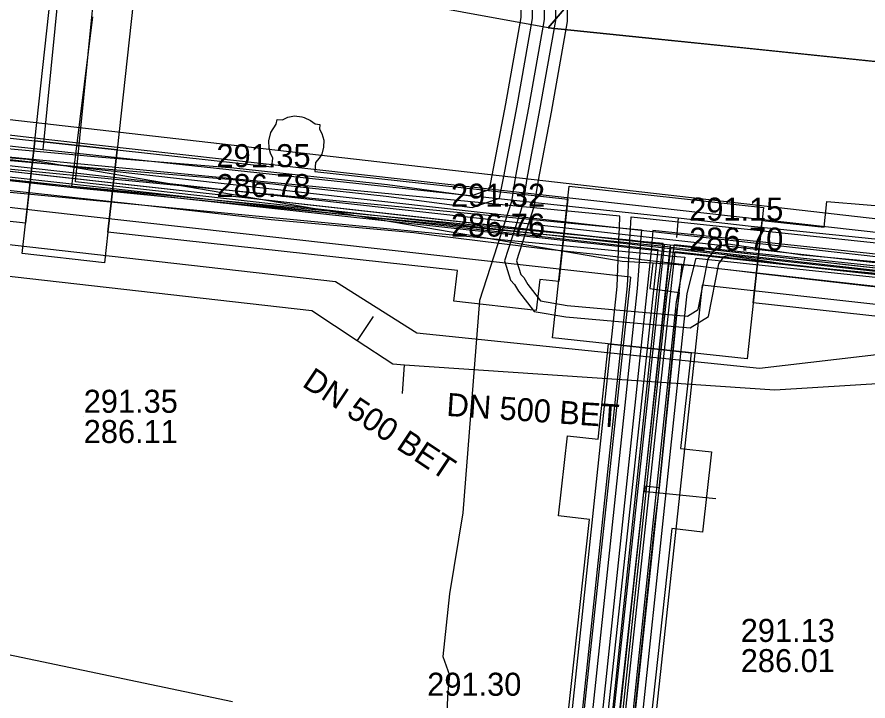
# Model space of a CAD drawing. Extents: x -595540 to -593988, y -1160850 to -1159202.
# Drawn here: x -594095.19 to -594065.61, y -1160067.12 to -1160043.36 of the extents above; entities that cross this region are included whole.
import ezdxf

# ---------------------------------------------------------------- set-up
doc = ezdxf.new("R2010")
doc.units = 0
for name, color, linetype in [('BVK-DESTOVA_popisy', 7, 'Continuous'), ('BVK-DESTOVA_trasa sítě', 7, 'Continuous'), ('BVK-SPLASKOVA_popisy', 7, 'Continuous'), ('BVK-SPLASKOVA_trasa sítě', 7, 'Continuous'), ('BVK-VODOVOD_trasa sítě', 7, 'Continuous'), ('BVK-VODOVOD_trasa zrušené sítě', 7, 'Continuous'), ('CETIN_kabel podzemní', 7, 'Continuous'), ('DESTOVA_trasa neprovozované sítě', 7, 'Continuous'), ('DSP-NN-TEPLARNY_kabel', 7, 'Continuous'), ('EON-NN_kabel', 7, 'Continuous'), ('EON-VN_kabel', 7, 'Continuous'), ('PODA_kabel optický', 7, 'Continuous'), ('QUANTCOM_kabel v cizí trase', 7, 'Continuous'), ('QUANTCOM_kabel v kolektoru_kabelovodu', 7, 'Continuous'), ('TEPLARNY-ELEKTRO_kabel', 7, 'Continuous'), ('TEPLARNY-HORKOVODY_trasa sítě', 7, 'Continuous'), ('TEPLARNY-HORKOVODY_trasa sítě obvodem', 7, 'Continuous'), ('TEPLARNY-TEPLOVODY_trasa sítě', 7, 'Continuous'), ('TSB_kabel VO', 7, 'Continuous'), ('TSB_kolektor', 7, 'Continuous')]:
    doc.layers.add(name, color=color, linetype=linetype)

msp = doc.modelspace()

# ---------------------------------------------------------------- linework, layer by layer
at = {"layer": 'BVK-DESTOVA_popisy'}
for p, q in [((-594092.871, -1160057.235), (-594092.871, -1160057.235)), ((-594070.032, -1160065.197), (-594070.032, -1160065.197)), ((-594080.93, -1160067.067), (-594080.93, -1160067.067))]:
    msp.add_line(p, q, dxfattribs=at)
at = {"layer": 'BVK-DESTOVA_trasa sítě'}
for p, q in [((-594110.657, -1160050.644), (-594084.936, -1160053.553)), ((-594068.848, -1160056.316), (-594062.875, -1160055.94))]:
    msp.add_line(p, q, dxfattribs=at)
for points in [[(-594084.936, -1160053.553), (-594083.36, -1160054.597), (-594082.129, -1160055.412)], [(-594082.129, -1160055.412), (-594081.718, -1160055.44), (-594068.848, -1160056.316)]]:
    msp.add_lwpolyline(points, dxfattribs=at)
at = {"layer": 'BVK-SPLASKOVA_popisy'}
for p, q in [((-594088.257, -1160047.775), (-594088.257, -1160047.775)), ((-594080.103, -1160049.148), (-594080.103, -1160049.148)), ((-594071.824, -1160049.633), (-594071.824, -1160049.633))]:
    msp.add_line(p, q, dxfattribs=at)
at = {"layer": 'BVK-SPLASKOVA_trasa sítě'}
for p, q in [((-594110.009, -1160049.627), (-594084.123, -1160052.543)), ((-594084.123, -1160052.543), (-594081.285, -1160054.335)), ((-594081.285, -1160054.335), (-594069.383, -1160055.554)), ((-594069.383, -1160055.554), (-594063.531, -1160054.873))]:
    msp.add_line(p, q, dxfattribs=at)
at = {"layer": 'BVK-VODOVOD_trasa sítě'}
for q in [(-594072.24, -1160053.5), (-594071.43, -1160052.02)]:
    msp.add_line((-594072.08, -1160051.95), q, dxfattribs=at)
for points in [[(-594150.72, -1160043.36), (-594150.21, -1160043.42), (-594145.86, -1160043.94), (-594141.62, -1160044.44), (-594136.6, -1160045.01), (-594131.58, -1160045.52), (-594126.6, -1160046.06), (-594121.59, -1160046.58), (-594116.58, -1160047.11), (-594111.58, -1160047.66), (-594106.58, -1160048.21), (-594101.57, -1160048.74), (-594096.56, -1160049.26), (-594095.079, -1160049.425), (-594091.36, -1160049.82), (-594086.36, -1160050.39), (-594081.4, -1160050.85), (-594080.69, -1160050.94), (-594076.83, -1160051.41), (-594075.17, -1160051.59)], [(-594075.17, -1160051.59), (-594073.38, -1160051.8), (-594072.08, -1160051.95)], [(-594071.43, -1160052.02), (-594070.78, -1160052.1), (-594069.99, -1160052.19), (-594069.25, -1160052.28), (-594065.72, -1160052.69), (-594060.71, -1160053.23), (-594055.72, -1160053.82), (-594050.74, -1160054.38), (-594045.74, -1160054.93), (-594040.74, -1160055.48), (-594035.74, -1160056.04), (-594030.73, -1160056.58), (-594025.74, -1160057.17), (-594020.74, -1160057.74), (-594015.73, -1160058.28), (-594010.73, -1160058.81), (-594005.77, -1160059.37), (-594000.82, -1160059.92), (-593995.81, -1160060.46), (-593990.841, -1160061.018)], [(-594072.24, -1160053.5), (-594072.49, -1160055.96), (-594072.872, -1160059.719), (-594072.89, -1160059.89), (-594073.03, -1160060.98), (-594073.65, -1160066.88), (-594074.27, -1160072.81)], [(-594072.872, -1160059.719), (-594073.361, -1160059.664), (-594073.382, -1160059.84), (-594073.195, -1160059.859), (-594070.9, -1160060.09)]]:
    msp.add_lwpolyline(points, dxfattribs=at)
at = {"layer": 'BVK-VODOVOD_trasa zrušené sítě'}
msp.add_line((-594071.51, -1160052.02), (-594073.092, -1160051.915), dxfattribs=at)
for points in [[(-594073.092, -1160051.915), (-594074.15, -1160051.85), (-594094.82, -1160048.31), (-594145.74, -1160043.94), (-594148.742, -1160043.612)], [(-594073.092, -1160051.915), (-594073.19, -1160052.79), (-594072.177, -1160052.925), (-594072.24, -1160053.5)], [(-593990.841, -1160061.107), (-594070.79, -1160052.11), (-594071.51, -1160052.02)], [(-594082.16, -1160145.34), (-594080.374, -1160129.959), (-594080.081, -1160127.433), (-594079.742, -1160124.255), (-594077.269, -1160101.057), (-594072.89, -1160059.97), (-594072.24, -1160053.5)]]:
    msp.add_lwpolyline(points, dxfattribs=at)
at = {"layer": 'CETIN_kabel podzemní'}
for points in [[(-594094.28, -1160047.96), (-594093.29, -1160038.02), (-594091.6, -1160038.02)], [(-594104.47, -1160046.86), (-594094.28, -1160047.96)], [(-594094.28, -1160047.96), (-594074.8, -1160050.06), (-594072.21, -1160050.34)], [(-594072.21, -1160050.34), (-594072.27, -1160051.02)], [(-594072.21, -1160050.34), (-594069.67, -1160050.62)], [(-594069.67, -1160050.62), (-593990.841, -1160058.694)]]:
    msp.add_lwpolyline(points, dxfattribs=at)
at = {"layer": 'DESTOVA_trasa neprovozované sítě'}
for p, q in [((-594082.807, -1160053.763), (-594083.36, -1160054.597)), ((-594081.786, -1160056.438), (-594081.718, -1160055.44))]:
    msp.add_line(p, q, dxfattribs=at)
at = {"layer": 'DSP-NN-TEPLARNY_kabel'}
for points in [[(-594154.661, -1159886.343), (-594161.72, -1159948.35), (-594140.435, -1159950.701), (-594146.813, -1160005.945), (-594150.786, -1160005.494), (-594151.049, -1160008.056), (-594147.124, -1160008.486), (-594151.009, -1160042.289), (-594021.811, -1160056.764), (-594021.213, -1160051.456), (-594016.643, -1160051.97), (-594017.241, -1160057.278), (-593990.841, -1160060.245)], [(-593990.841, -1160060.044), (-594017.02, -1160057.101), (-594016.422, -1160051.793), (-594021.39, -1160051.235), (-594021.988, -1160056.543), (-594150.788, -1160042.112), (-594146.902, -1160008.309), (-594150.83, -1160007.879), (-594150.608, -1160005.716), (-594146.637, -1160006.166), (-594140.213, -1159950.525), (-594161.499, -1159948.173), (-594154.44, -1159886.166)], [(-594087.163, -1160131.663), (-594081.439, -1160132.3), (-594077.708, -1160097.829), (-594081.109, -1160097.46), (-594080.71, -1160093.783), (-594077.311, -1160094.152), (-594072.682, -1160051.269), (-594151.228, -1160042.465), (-594277.152, -1160029.774), (-594274.705, -1160009.372), (-594276.026, -1160009.204), (-594274.829, -1159999.518)], [(-594087.141, -1160131.465), (-594081.616, -1160132.079), (-594077.929, -1160098.007), (-594081.33, -1160097.638), (-594080.888, -1160093.562), (-594077.489, -1160093.931), (-594072.903, -1160051.451), (-594151.248, -1160042.664), (-594271.375, -1160030.557), (-594276.36, -1160076.505), (-594284.074, -1160147.539), (-594288.22, -1160147.049), (-594288.448, -1160148.755), (-594284.262, -1160149.285), (-594286.229, -1160167.438), (-594290.518, -1160166.974), (-594290.731, -1160168.788), (-594290.275, -1160168.836), (-594286.414, -1160169.302), (-594296.128, -1160258.71), (-594301.846, -1160311.412), (-594308.146, -1160310.714)], [(-593990.841, -1160060.446), (-594017.462, -1160057.454), (-594016.864, -1160052.146), (-594021.037, -1160051.677), (-594021.635, -1160056.985), (-594072.483, -1160051.288), (-594077.134, -1160094.372), (-594080.533, -1160094.003), (-594080.889, -1160097.283), (-594077.488, -1160097.652), (-594081.31, -1160132.968), (-594084.696, -1160163.464), (-594089.474, -1160162.891), (-594089.837, -1160166.022), (-594085.046, -1160166.62), (-594091.535, -1160225.076), (-594096.839, -1160224.475), (-594097.211, -1160227.753), (-594091.912, -1160228.354), (-594102.249, -1160319.282)], [(-594102.073, -1160319.503), (-594091.691, -1160228.178), (-594096.99, -1160227.576), (-594096.663, -1160224.696), (-594091.358, -1160225.298), (-594084.832, -1160166.502), (-594089.626, -1160165.905), (-594089.309, -1160163.079), (-594084.514, -1160163.64), (-594077.268, -1160097.475), (-594080.669, -1160097.106), (-594080.356, -1160094.223), (-594076.957, -1160094.592), (-594072.306, -1160051.509), (-594021.459, -1160057.206), (-594020.861, -1160051.898), (-594017.085, -1160052.322), (-594017.683, -1160057.63), (-593990.841, -1160060.647)]]:
    msp.add_lwpolyline(points, dxfattribs=at)
at = {"layer": 'EON-NN_kabel'}
for points in [[(-594077.888, -1160039.842), (-594077.196, -1160039.918), (-594076.499, -1160040.678), (-594076.066, -1160042.742), (-594076.066, -1160043.517), (-594076.627, -1160046.66), (-594077.074, -1160049.027), (-594077.218, -1160049.957), (-594077.824, -1160051.832), (-594077.677, -1160052.304), (-594077.576, -1160052.412), (-594077.427, -1160052.652), (-594076.988, -1160053.218), (-594076.061, -1160053.378), (-594071.884, -1160053.747), (-594071.508, -1160053.516), (-594071.169, -1160051.763), (-594070.837, -1160051.32), (-594070.468, -1160051.238), (-594067.892, -1160051.618), (-594058.475, -1160052.492)], [(-594077.928, -1160040.241), (-594077.389, -1160040.299), (-594076.869, -1160040.867), (-594076.466, -1160042.783), (-594076.466, -1160043.481), (-594077.021, -1160046.588), (-594077.469, -1160048.966), (-594077.608, -1160049.864), (-594078.243, -1160051.829), (-594078.036, -1160052.504), (-594077.894, -1160052.656), (-594077.755, -1160052.88), (-594077.21, -1160053.586), (-594076.113, -1160053.774), (-594071.788, -1160054.157), (-594071.148, -1160053.766), (-594070.793, -1160051.929), (-594070.605, -1160051.678), (-594070.454, -1160051.644), (-594067.94, -1160052.016), (-594058.513, -1160052.89)], [(-594077.968, -1160040.639), (-594077.582, -1160040.681), (-594077.237, -1160041.058), (-594076.866, -1160042.825), (-594076.866, -1160043.446), (-594077.414, -1160046.516), (-594077.862, -1160048.892), (-594077.998, -1160049.771), (-594079.108, -1160053.207), (-594079.691, -1160060.581), (-594080.16, -1160063.402), (-594080.386, -1160065.573), (-594080.159, -1160066.229), (-594080.212, -1160066.795), (-594080.282, -1160068.16), (-594079.888, -1160068.762), (-594079.296, -1160068.889), (-594078.01, -1160068.759), (-594075.686, -1160068.991), (-594072.214, -1160068.889), (-594069.767, -1160069.251), (-594068.211, -1160069.076), (-594067.694, -1160069.082)], [(-594121.437, -1160045.567), (-594108.691, -1160046.808), (-594106.329, -1160047.068), (-594101.574, -1160047.672), (-594097.611, -1160048.179), (-594096.078, -1160048.28), (-594092.276, -1160048.625), (-594087.686, -1160049.001), (-594082.355, -1160049.578), (-594079.37, -1160049.973), (-594078.413, -1160049.655), (-594078.271, -1160048.902), (-594077.807, -1160046.444), (-594077.266, -1160043.411), (-594077.266, -1160042.867), (-594077.605, -1160041.248), (-594077.775, -1160041.062), (-594078.008, -1160041.037)], [(-594121.399, -1160045.169), (-594108.649, -1160046.41), (-594106.281, -1160046.67), (-594101.524, -1160047.276), (-594097.573, -1160047.781), (-594096.046, -1160047.882), (-594092.242, -1160048.227), (-594087.648, -1160048.603), (-594082.307, -1160049.18), (-594079.408, -1160049.565), (-594078.762, -1160049.349), (-594078.67, -1160048.86), (-594078.201, -1160046.372), (-594077.666, -1160043.375), (-594077.666, -1160042.908), (-594077.974, -1160041.443), (-594078.394, -1160041.397), (-594078.453, -1160041.336), (-594078.445, -1160041.28)]]:
    msp.add_lwpolyline(points, dxfattribs=at)
at = {"layer": 'EON-VN_kabel'}
for points in [[(-594143.008, -1159969.352), (-594143.071, -1159969.701), (-594151.085, -1160042.867), (-594151.129, -1160043.266), (-594074.251, -1160050.679), (-594073.86, -1160050.717), (-594073.482, -1160050.753), (-594073.511, -1160051.153), (-594073.54, -1160051.551), (-594073.63, -1160052.792), (-594078.389, -1160097.801)], [(-594080.896, -1160145.075), (-594081.806, -1160144.977), (-594082.135, -1160144.942), (-594082.463, -1160144.907), (-594082.791, -1160144.872), (-594083.119, -1160144.837), (-594083.448, -1160144.801), (-594083.776, -1160144.766), (-594084.181, -1160144.723), (-594079.096, -1160097.822), (-594074.328, -1160052.725), (-594074.281, -1160051.48), (-594074.266, -1160051.08), (-594074.251, -1160050.679), (-594074.236, -1160050.279), (-594151.085, -1160042.867), (-594151.488, -1160042.828), (-594154.433, -1160042.544), (-594154.349, -1160041.668), (-594185.878, -1160038.605), (-594269.531, -1160030.626)], [(-594266.707, -1160032.111), (-594183.417, -1160040.258), (-594182.966, -1160040.306), (-594182.846, -1160040.319), (-594176.112, -1160041.04), (-594155.659, -1160042.747), (-594155.744, -1160043.625), (-594074.281, -1160051.48), (-594073.905, -1160051.516), (-594073.54, -1160051.551), (-594073.161, -1160051.588), (-594072.779, -1160051.624), (-594072.391, -1160051.662), (-594071.975, -1160051.702), (-594072.271, -1160053.25), (-594076.996, -1160097.938)], [(-594077.699, -1160097.925), (-594072.936, -1160052.884), (-594072.779, -1160051.624), (-594072.729, -1160051.228), (-594073.122, -1160051.19), (-594073.511, -1160051.153), (-594073.882, -1160051.117), (-594074.266, -1160051.08), (-594155.306, -1160043.263), (-594155.222, -1160042.387), (-594176.66, -1160040.533)], [(-594105.911, -1160343.552), (-594094.954, -1160247.658), (-594095.089, -1160244.632), (-594094.022, -1160235.336), (-594093.302, -1160229.8), (-594091.8, -1160217.959), (-594090.128, -1160200.086), (-594089.466, -1160194.868), (-594088.109, -1160184.422), (-594086.867, -1160174.399), (-594084.336, -1160150.121), (-594084.294, -1160149.722), (-594083.819, -1160145.167), (-594083.819, -1160145.164), (-594083.776, -1160144.766), (-594078.733, -1160097.722), (-594073.972, -1160052.697), (-594073.905, -1160051.516), (-594073.882, -1160051.117), (-594073.86, -1160050.717), (-594073.836, -1160050.297), (-594049.909, -1160052.832), (-594049.512, -1160052.874), (-593990.841, -1160059.09)], [(-593990.841, -1160059.493), (-594049.555, -1160053.271), (-594049.952, -1160053.229), (-594073.082, -1160050.778), (-594073.122, -1160051.19), (-594073.161, -1160051.588), (-594073.29, -1160052.897), (-594078.042, -1160097.846), (-594083.119, -1160144.837), (-594083.162, -1160145.234), (-594083.162, -1160145.236), (-594083.633, -1160149.748), (-594083.674, -1160150.147), (-594086.211, -1160174.474), (-594087.454, -1160184.505), (-594088.811, -1160194.952), (-594089.472, -1160200.158), (-594091.144, -1160218.031), (-594092.647, -1160229.884), (-594093.367, -1160235.416), (-594094.433, -1160244.707), (-594094.151, -1160247.679), (-594105.114, -1160344.044)], [(-594104.302, -1160344.942), (-594093.355, -1160247.757), (-594093.778, -1160244.782), (-594092.712, -1160235.497), (-594091.992, -1160229.968), (-594090.488, -1160218.104), (-594088.816, -1160200.231), (-594088.156, -1160195.036), (-594086.799, -1160184.588), (-594085.556, -1160174.549), (-594083.013, -1160150.165), (-594082.971, -1160149.765), (-594082.506, -1160145.305), (-594082.506, -1160145.304), (-594082.463, -1160144.907), (-594077.34, -1160097.863), (-594072.605, -1160053.081), (-594072.391, -1160051.662), (-594072.33, -1160051.26), (-594049.994, -1160053.627), (-594049.952, -1160053.229), (-594049.909, -1160052.832), (-594049.728, -1160051.13)], [(-594092.164, -1160244.637), (-594093.087, -1160244.549), (-594092.057, -1160235.577), (-594091.338, -1160230.052), (-594089.832, -1160218.176), (-594088.16, -1160200.303), (-594087.502, -1160195.12), (-594086.144, -1160184.671), (-594084.9, -1160174.624), (-594082.349, -1160150.165), (-594082.307, -1160149.765), (-594081.849, -1160145.375), (-594081.849, -1160145.373), (-594081.806, -1160144.977), (-594076.645, -1160097.949), (-594071.889, -1160052.97), (-594071.576, -1160051.742), (-593990.841, -1160060.297)]]:
    msp.add_lwpolyline(points, dxfattribs=at)
at = {"layer": 'PODA_kabel optický'}
for points in [[(-594072.457, -1160051.354), (-594093.341, -1160049.276), (-594151.038, -1160042.937)], [(-594078.321, -1160104.553), (-594072.457, -1160051.354)], [(-594072.457, -1160051.354), (-593990.841, -1160060.532)]]:
    msp.add_lwpolyline(points, dxfattribs=at)
at = {"layer": 'QUANTCOM_kabel v cizí trase'}
msp.add_lwpolyline([(-593990.841, -1160058.897), (-594152.051, -1160040.442), (-594147.5, -1160006.299), (-594144.35, -1160006.424)], dxfattribs=at)
at = {"layer": 'QUANTCOM_kabel v kolektoru_kabelovodu'}
for points in [[(-594093.3, -1160049.25), (-594151.353, -1160042.9)], [(-594092.57, -1160043.355), (-594093.3, -1160049.25)], [(-593990.841, -1160060.458), (-594072.822, -1160051.49), (-594093.3, -1160049.25)]]:
    msp.add_lwpolyline(points, dxfattribs=at)
at = {"layer": 'TEPLARNY-ELEKTRO_kabel'}
for points in [[(-594154.661, -1159886.343), (-594161.72, -1159948.35), (-594140.435, -1159950.701), (-594146.813, -1160005.945), (-594150.786, -1160005.494), (-594151.049, -1160008.056), (-594147.124, -1160008.486), (-594151.009, -1160042.289), (-594021.811, -1160056.764), (-594021.213, -1160051.456), (-594016.643, -1160051.97), (-594017.241, -1160057.278), (-593990.841, -1160060.245)], [(-593990.841, -1160060.044), (-594017.02, -1160057.101), (-594016.422, -1160051.793), (-594021.39, -1160051.235), (-594021.988, -1160056.543), (-594150.788, -1160042.112), (-594146.902, -1160008.309), (-594150.83, -1160007.879), (-594150.608, -1160005.716), (-594146.637, -1160006.166), (-594140.213, -1159950.525), (-594161.499, -1159948.173), (-594154.44, -1159886.166)], [(-594087.163, -1160131.663), (-594081.439, -1160132.3), (-594077.708, -1160097.829), (-594081.109, -1160097.46), (-594080.71, -1160093.783), (-594077.311, -1160094.152), (-594072.682, -1160051.269), (-594151.228, -1160042.465), (-594277.152, -1160029.774), (-594274.705, -1160009.372), (-594276.026, -1160009.204), (-594274.829, -1159999.518)], [(-594087.141, -1160131.465), (-594081.616, -1160132.079), (-594077.929, -1160098.007), (-594081.33, -1160097.638), (-594080.888, -1160093.562), (-594077.489, -1160093.931), (-594072.903, -1160051.451), (-594151.248, -1160042.664), (-594271.375, -1160030.557), (-594276.36, -1160076.505), (-594284.074, -1160147.539), (-594288.22, -1160147.049), (-594288.448, -1160148.755), (-594284.262, -1160149.285), (-594286.229, -1160167.438), (-594290.518, -1160166.974), (-594290.731, -1160168.788), (-594290.275, -1160168.836), (-594286.414, -1160169.302), (-594296.128, -1160258.71), (-594301.846, -1160311.412), (-594308.146, -1160310.714)], [(-593990.841, -1160060.446), (-594017.462, -1160057.454), (-594016.864, -1160052.146), (-594021.037, -1160051.677), (-594021.635, -1160056.985), (-594072.483, -1160051.288), (-594077.134, -1160094.372), (-594080.533, -1160094.003), (-594080.889, -1160097.283), (-594077.488, -1160097.652), (-594081.31, -1160132.968), (-594084.696, -1160163.464), (-594089.474, -1160162.891), (-594089.837, -1160166.022), (-594085.046, -1160166.62), (-594091.535, -1160225.076), (-594096.839, -1160224.475), (-594097.211, -1160227.753), (-594091.912, -1160228.354), (-594102.249, -1160319.282)], [(-594102.073, -1160319.503), (-594091.691, -1160228.178), (-594096.99, -1160227.576), (-594096.663, -1160224.696), (-594091.358, -1160225.298), (-594084.832, -1160166.502), (-594089.626, -1160165.905), (-594089.309, -1160163.079), (-594084.514, -1160163.64), (-594077.268, -1160097.475), (-594080.669, -1160097.106), (-594080.356, -1160094.223), (-594076.957, -1160094.592), (-594072.306, -1160051.509), (-594021.459, -1160057.206), (-594020.861, -1160051.898), (-594017.085, -1160052.322), (-594017.683, -1160057.63), (-593990.841, -1160060.647)]]:
    msp.add_lwpolyline(points, dxfattribs=at)
at = {"layer": 'TEPLARNY-HORKOVODY_trasa sítě'}
for p, q in [((-594072.483, -1160051.288), (-594077.134, -1160094.372)), ((-594023.049, -1160056.827), (-594072.483, -1160051.288))]:
    msp.add_line(p, q, dxfattribs=at)
msp.add_lwpolyline([(-594072.483, -1160051.288), (-594094.332, -1160048.848), (-594112.286, -1160046.729)], dxfattribs=at)
at = {"layer": 'TEPLARNY-HORKOVODY_trasa sítě obvodem'}
for p, q in [((-594072.344, -1160050.046), (-594024.152, -1160055.445)), ((-594073.859, -1160052.392), (-594078.243, -1160092.994)), ((-594071.375, -1160052.67), (-594076.025, -1160095.75)), ((-594021.947, -1160058.208), (-594071.375, -1160052.67))]:
    msp.add_line(p, q, dxfattribs=at)
for points in [[(-594110.923, -1160045.631), (-594094.19, -1160047.606), (-594072.344, -1160050.046)], [(-594073.859, -1160052.392), (-594094.475, -1160050.09), (-594113.649, -1160047.827)]]:
    msp.add_lwpolyline(points, dxfattribs=at)
at = {"layer": 'TEPLARNY-TEPLOVODY_trasa sítě'}
msp.add_lwpolyline([(-593990.841, -1160060.434), (-594017.489, -1160057.49), (-594017.116, -1160054.111), (-594023.034, -1160053.464), (-594023.424, -1160056.834), (-594072.478, -1160051.416), (-594093.157, -1160049.089), (-594091.983, -1160037.278)], dxfattribs=at)
at = {"layer": 'TSB_kabel VO'}
for points in [[(-594077.75, -1160038.94), (-594075.79, -1160039.98), (-594076.03, -1160042.92), (-594076.72, -1160043.73), (-594091.54, -1160041.02), (-594091.718, -1160042.221), (-594091.54, -1160041.02), (-594097.84, -1160041.56), (-594119.32, -1160039.13), (-594141.83, -1160036.73), (-594144.17, -1160034.93), (-594145.397, -1160035.387), (-594145.471, -1160035.998), (-594145.88, -1160039.34), (-594149, -1160039.06), (-594150.49, -1160040.33), (-594153.46, -1160058.44), (-594155.05, -1160059.38), (-594158.028, -1160058.935), (-594164.126, -1160058.066), (-594165.346, -1160057.624), (-594167.478, -1160055.443), (-594167.58, -1160055.75)], [(-594059.549, -1160045.507), (-594070.078, -1160044.417), (-594073.008, -1160044.114), (-594076.72, -1160043.73), (-594076.03, -1160042.92), (-594075.79, -1160039.98), (-594077.75, -1160038.94)], [(-594077.75, -1160038.94), (-594075.79, -1160039.98), (-594076.03, -1160042.92), (-594076.72, -1160043.73), (-594073.008, -1160044.114), (-594070.039, -1160044.421), (-594059.549, -1160045.507)], [(-594167.563, -1160055.766), (-594167.478, -1160055.443), (-594165.346, -1160057.624), (-594164.126, -1160058.066), (-594155.05, -1160059.38), (-594153.46, -1160058.44), (-594144.25, -1160059.24), (-594144.305, -1160059.554), (-594144.25, -1160059.24), (-594142.6, -1160059.75), (-594130.37, -1160061.4), (-594121.5, -1160062.25), (-594120.84, -1160062.92), (-594120, -1160062.35), (-594118.799, -1160062.424), (-594115.63, -1160063.02), (-594101.77, -1160064.32), (-594096.22, -1160065.36), (-594096.089, -1160064.961), (-594096.22, -1160065.36), (-594087.7, -1160067.14)]]:
    msp.add_lwpolyline(points, dxfattribs=at)
at = {"layer": 'TSB_kolektor'}
for points in [[(-594092.761, -1160031.081), (-594089.898, -1160031.394), (-594091.711, -1160047.975), (-594094.574, -1160047.662)], [(-594076.045, -1160049.689), (-594076.358, -1160052.552), (-594077.018, -1160052.48), (-594077.138, -1160053.557), (-594080, -1160053.236), (-594079.881, -1160052.167), (-594092.027, -1160050.838), (-594091.711, -1160047.975), (-594086.331, -1160048.564), (-594086.292, -1160048.259), (-594086.377, -1160048.09), (-594086.426, -1160047.915), (-594086.44, -1160047.654), (-594086.363, -1160047.366), (-594086.18, -1160047.078), (-594086.149, -1160046.923), (-594085.955, -1160046.93), (-594085.779, -1160046.839), (-594085.547, -1160046.789), (-594085.287, -1160046.825), (-594085.202, -1160046.845), (-594084.991, -1160046.951), (-594084.83, -1160047.064), (-594084.658, -1160047.088), (-594084.675, -1160047.254), (-594084.598, -1160047.401), (-594084.527, -1160047.633), (-594084.54, -1160047.882), (-594084.598, -1160048.119), (-594084.689, -1160048.266), (-594084.809, -1160048.407), (-594084.84, -1160048.727)], [(-594094.574, -1160047.662), (-594091.711, -1160047.975), (-594092.027, -1160050.838), (-594092.145, -1160051.894), (-594095.007, -1160051.576)], [(-594075.995, -1160049.232), (-594069.235, -1160049.971), (-594069.812, -1160055.24), (-594076.571, -1160054.5)]]:
    msp.add_lwpolyline(points, close=True, dxfattribs=at)
for points in [[(-594110.337, -1160045.938), (-594110.216, -1160044.862), (-594107.434, -1160045.173), (-594107.553, -1160046.242), (-594094.574, -1160047.662), (-594094.89, -1160050.525), (-594143.62, -1160045.194)], [(-594051.609, -1160055.259), (-594069.598, -1160053.291), (-594069.285, -1160050.428), (-594067.137, -1160050.663), (-594067.038, -1160049.768), (-594064.23, -1160050)], [(-594078.23, -1160087.62), (-594075.29, -1160060.813), (-594076.367, -1160060.693), (-594076.055, -1160057.91), (-594074.986, -1160058.03), (-594074.623, -1160054.713), (-594071.76, -1160055.027), (-594072.123, -1160058.35), (-594071.047, -1160058.471), (-594071.358, -1160061.254), (-594072.428, -1160061.134), (-594073.494, -1160070.876)]]:
    msp.add_lwpolyline(points, dxfattribs=at)

# ---------------------------------------------------------------- texts
at = {"layer": 'BVK-DESTOVA_popisy'}
for rotation, p in [(326.4714, (-594085.313, -1160056.166)), (356.0933, (-594080.276, -1160057.215))]:
    msp.add_text('DN 500 BET', height=0.8, rotation=rotation, dxfattribs=at).set_placement(p)
for s, p in [('291.35', (-594092.871, -1160057.11)), ('286.11', (-594092.871, -1160058.16)), ('291.13', (-594070.032, -1160065.072)), ('286.01', (-594070.032, -1160066.122)), ('291.30', (-594080.93, -1160066.942))]:
    msp.add_text(s, height=0.8, dxfattribs=at).set_placement(p)
at = {"layer": 'BVK-SPLASKOVA_popisy'}
for s, p in [('291.35', (-594088.257, -1160048.575)), ('286.78', (-594088.257, -1160049.615)), ('291.32', (-594080.103, -1160049.948)), ('291.15', (-594071.824, -1160050.433)), ('286.76', (-594080.103, -1160050.988)), ('286.70', (-594071.824, -1160051.473))]:
    msp.add_text(s, height=0.8, dxfattribs=at).set_placement(p)

doc.saveas('drawing.dxf')
